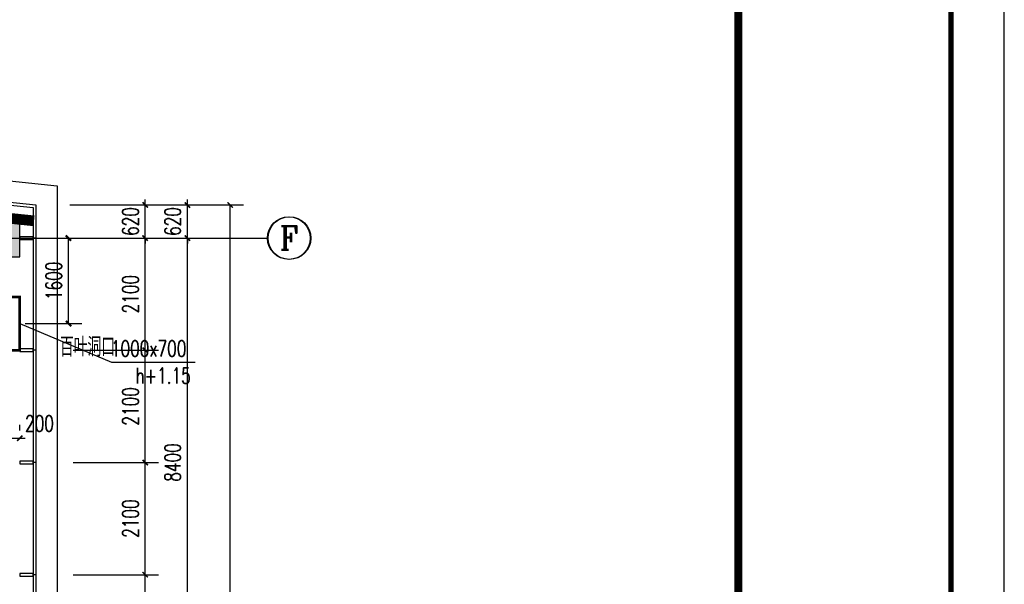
# Model space of a CAD drawing. Extents: x 797781 to 1255204, y 21234 to 1024248.
# Tile 763 of 1056: x 989258 to 1007693, y 771352 to 781918. Entities that reach past the tile are written whole.
import ezdxf
from ezdxf.enums import TextEntityAlignment as Align

# ---------------------------------------------------------------- set-up
doc = ezdxf.new("R2010")
doc.units = 0
doc.header["$LTSCALE"] = 1000
doc.header["$MEASUREMENT"] = 0
doc.linetypes.add('230303生产综合楼-平面图_t8$0$DOTE', pattern=[2.42, 2, -0.2, 0.02, -0.2])
doc.linetypes.add('__DASH', pattern=[0.35, 0.25, -0.1])
for name, color, linetype in [('230303生产综合楼-平面图_t8$0$3T_WOOD', 21, 'Continuous'), ('230303生产综合楼-平面图_t8$0$AXIS', 3, 'Continuous'), ('230303生产综合楼-平面图_t8$0$AXIS_TEXT', 7, 'Continuous'), ('230303生产综合楼-平面图_t8$0$COLUMN', 40, 'Continuous'), ('230303生产综合楼-平面图_t8$0$CURTWALL', 4, 'Continuous'), ('230303生产综合楼-平面图_t8$0$DOTE', 1, '230303生产综合楼-平面图_t8$0$DOTE'), ('230303生产综合楼-平面图_t8$0$PUB_DIM', 3, 'Continuous'), ('230303生产综合楼-平面图_t8$0$PUB_TITLE', 4, 'Continuous'), ('230303生产综合楼-平面图_t8$0$看线', 115, 'Continuous'), ('A-暖通提建筑洞口', 1, 'Continuous'), ('AXIS_TEXT', 7, 'Continuous'), ('DIM_LEAD', 3, 'Continuous'), ('PUB_DIM', 3, 'Continuous'), ('PUB_HATCH', 8, 'Continuous'), ('PUB_TEXT', 7, 'Continuous')]:
    doc.layers.add(name, color=color, linetype=linetype)
doc.layers.add('230303生产综合楼-平面图_t8$0$图框', color=4, linetype='Continuous', lineweight=35)
doc.styles.add('230303生产综合楼-平面图_t8$0$_TCH_AXIS', font='COMPLEX', dxfattribs={"bigfont": 'GBCBIG'})
doc.styles.add('230303生产综合楼-平面图_T8$0$_TCH_DIM_T3', font='SIMPLEX', dxfattribs={"width": 0.705882, "bigfont": 'GBCBIG'})
doc.styles.add('_TCH_DIM', font='SIMPLEX', dxfattribs={"bigfont": 'GBCBIG'})
doc.styles.add('_TCH_DIM_T3', font='SIMPLEX', dxfattribs={"width": 0.705882, "bigfont": 'GBCBIG'})
doc.styles.add('COMPLEX', font='COMPLEX')
doc.dimstyles.new('230303生产综合楼-平面图_T8$0$_TCH_ARCH&&100', dxfattribs={"dimtxt": 297.5, "dimasz": 100, "dimexe": 250, "dimexo": 300, "dimgap": 126.25, "dimtad": 1, "dimdec": 0, "dimzin": 0, "dimdsep": 46, "dimtxsty": '230303生产综合楼-平面图_T8$0$_TCH_DIM_T3', "dimblk": '230303生产综合楼-平面图_t8$0$_ArchTick', "dimcen": 0.09, "dimclrt": 7, "dimazin": 2, "dimtfac": 1, "dimtdec": 0, "dimtix": 1, "dimtmove": 2, "dimatfit": 3, "dimfxl": 1, "dimtolj": 1, "dimtzin": 0, "dimarcsym": 0})
doc.dimstyles.new('_TCH_ARCH&&100', dxfattribs={"dimtxt": 297.5, "dimasz": 100, "dimexe": 250, "dimexo": 300, "dimgap": 126.25, "dimtad": 1, "dimdec": 0, "dimzin": 0, "dimdsep": 46, "dimtxsty": '_TCH_DIM_T3', "dimblk": 'ARCHTICK', "dimcen": 0.09, "dimclrt": 7, "dimazin": 2, "dimtfac": 1, "dimtdec": 0, "dimtix": 1, "dimtmove": 2, "dimatfit": 3, "dimfxl": 1, "dimtolj": 1, "dimtzin": 0, "dimarcsym": 0})

# ---------------------------------------------------------------- blocks, each defined once
blk = doc.blocks.new('AQ9-10')
at = {"color": 6, "linetype": '__DASH', "ltscale": 4, "const_width": 200}
blk.add_lwpolyline([(1102574, 680826), (1107435, 680322)], dxfattribs=at)
at = {"layer": 'PUB_TEXT', "style": '_TCH_DIM'}
blk.add_text('从本层楼地面建筑标高起', height=357.45, dxfattribs=at).set_placement((1104115, 680710))
blk = doc.blocks.new('_ArchTick')
at = {"color": 0, "linetype": 'ByBlock', "const_width": 0.4}
blk.add_lwpolyline([(-0.5, -0.5), (0.5, 0.5)], dxfattribs=at)
blk = doc.blocks.new('*D6606')
at = {"layer": 'Defpoints', "color": 0, "transparency": 16777216}
for p in [(765731, 785850), (766845, 785850), (765731, 784250)]:
    blk.add_point(p, dxfattribs=at)
at = {"layer": 'PUB_DIM', "color": 0, "lineweight": -2, "transparency": 16777216}
for p, q in [((766031, 785850), (767095, 785850)), ((766845, 784250), (766845, 785850)), ((766031, 784250), (767095, 784250))]:
    blk.add_line(p, q, dxfattribs=at)
at = {"layer": 'PUB_DIM', "color": 0, "lineweight": -2, "transparency": 16777216, "xscale": 100, "yscale": 100, "zscale": 100}
for p, rotation in [((766845, 785850), 90), ((766845, 784250), 270)]:
    blk.add_blockref('_ArchTick', p, dxfattribs=dict(at, rotation=rotation))
at = {"layer": 'PUB_DIM', "color": 7, "transparency": 16777216, "insert": (766570, 785050), "char_height": 297.5, "attachment_point": 5, "rotation": 90, "style": '_TCH_DIM_T3'}
blk.add_mtext('\\A1;1600', dxfattribs=at)
blk = doc.blocks.new('230303生产综合楼-平面图_t8$0$6WLGJ')
at = {"layer": '230303生产综合楼-平面图_t8$0$3T_WOOD'}
for points in [[(1106291, 386812), (1106291, 386762), (1106541, 386762), (1106541, 386812)], [(1106291, 384712), (1106291, 384662), (1106541, 384662), (1106541, 384712)], [(1106291, 382612), (1106291, 382562), (1106541, 382562), (1106541, 382612)], [(1106291, 380512), (1106291, 380462), (1106541, 380462), (1106541, 380512)]]:
    blk.add_lwpolyline(points, close=True, dxfattribs=at)
for points in [[(1106591, 386787), (1106541, 386787)], [(1106591, 386787), (1106541, 386787)], [(1106591, 386787), (1106541, 386787)], [(1106591, 384687), (1106541, 384687)], [(1106591, 384687), (1106541, 384687)], [(1106591, 382587), (1106541, 382587)], [(1106591, 380487), (1106541, 380487)]]:
    blk.add_lwpolyline(points, dxfattribs=at)
blk = doc.blocks.new('230303生产综合楼-平面图_t8$0$_ArchTick')
at = {"color": 0, "linetype": 'ByBlock', "const_width": 0.3}
blk.add_lwpolyline([(-0.5, -0.5), (0.5, 0.5)], dxfattribs=at)
blk = doc.blocks.new('*D4712')
at = {"layer": '230303生产综合楼-平面图_t8$0$PUB_DIM', "color": 0, "lineweight": -2, "transparency": 16777216}
for p, q in [((989058, 774230), (989058, 774336)), ((989258, 774230), (989258, 774336)), ((989058, 774086), (988958, 774086)), ((989058, 774086), (989258, 774086)), ((989258, 774086), (989358, 774086))]:
    blk.add_line(p, q, dxfattribs=at)
at = {"layer": 'Defpoints', "color": 0, "transparency": 16777216}
for p in [(989058, 773930), (989258, 774086), (989258, 773930)]:
    blk.add_point(p, dxfattribs=at)
at = {"layer": '230303生产综合楼-平面图_t8$0$PUB_DIM', "color": 0, "lineweight": -2, "transparency": 16777216, "xscale": 100, "yscale": 100, "zscale": 100}
blk.add_blockref('230303生产综合楼-平面图_t8$0$_ArchTick', (989058, 774086), dxfattribs=at)
at = {"layer": '230303生产综合楼-平面图_t8$0$PUB_DIM', "color": 0, "lineweight": -2, "transparency": 16777216, "xscale": 100, "yscale": 100, "zscale": 100, "rotation": 180}
blk.add_blockref('230303生产综合楼-平面图_t8$0$_ArchTick', (989258, 774086), dxfattribs=at)
at = {"layer": '230303生产综合楼-平面图_t8$0$PUB_DIM', "color": 7, "transparency": 16777216, "insert": (989628, 774361), "char_height": 297.5, "attachment_point": 5, "style": '230303生产综合楼-平面图_T8$0$_TCH_DIM_T3'}
blk.add_mtext('\\A1;200', dxfattribs=at)
blk = doc.blocks.new('*D5612')
at = {"layer": '230303生产综合楼-平面图_t8$0$AXIS', "color": 0, "lineweight": -2, "transparency": 16777216}
for p, q in [((990258, 771531), (991858, 771531)), ((991608, 769431), (991608, 771531)), ((990258, 769431), (991858, 769431))]:
    blk.add_line(p, q, dxfattribs=at)
at = {"layer": 'Defpoints', "color": 0, "transparency": 16777216}
for p in [(989958, 771531), (991608, 771531), (989958, 769431)]:
    blk.add_point(p, dxfattribs=at)
at = {"layer": '230303生产综合楼-平面图_t8$0$AXIS', "color": 0, "lineweight": -2, "transparency": 16777216, "xscale": 100, "yscale": 100, "zscale": 100}
for p, rotation in [((991608, 771531), 90), ((991608, 769431), 270)]:
    blk.add_blockref('230303生产综合楼-平面图_t8$0$_ArchTick', p, dxfattribs=dict(at, rotation=rotation))
at = {"layer": '230303生产综合楼-平面图_t8$0$AXIS', "color": 7, "transparency": 16777216, "insert": (991333, 770481), "char_height": 297.5, "attachment_point": 5, "rotation": 90, "style": '230303生产综合楼-平面图_T8$0$_TCH_DIM_T3'}
blk.add_mtext('\\A1;2100', dxfattribs=at)
blk = doc.blocks.new('*D5613')
at = {"layer": '230303生产综合楼-平面图_t8$0$AXIS', "color": 0, "lineweight": -2, "transparency": 16777216}
for p, q in [((990258, 773631), (991858, 773631)), ((991608, 771531), (991608, 773631)), ((990258, 771531), (991858, 771531))]:
    blk.add_line(p, q, dxfattribs=at)
at = {"layer": 'Defpoints', "color": 0, "transparency": 16777216}
for p in [(989958, 773631), (991608, 773631), (989958, 771531)]:
    blk.add_point(p, dxfattribs=at)
at = {"layer": '230303生产综合楼-平面图_t8$0$AXIS', "color": 0, "lineweight": -2, "transparency": 16777216, "xscale": 100, "yscale": 100, "zscale": 100}
for p, rotation in [((991608, 773631), 90), ((991608, 771531), 270)]:
    blk.add_blockref('230303生产综合楼-平面图_t8$0$_ArchTick', p, dxfattribs=dict(at, rotation=rotation))
at = {"layer": '230303生产综合楼-平面图_t8$0$AXIS', "color": 7, "transparency": 16777216, "insert": (991333, 772581), "char_height": 297.5, "attachment_point": 5, "rotation": 90, "style": '230303生产综合楼-平面图_T8$0$_TCH_DIM_T3'}
blk.add_mtext('\\A1;2100', dxfattribs=at)
blk = doc.blocks.new('*D5614')
at = {"layer": '230303生产综合楼-平面图_t8$0$AXIS', "color": 0, "lineweight": -2, "transparency": 16777216}
for p, q in [((990258, 775731), (991858, 775731)), ((991608, 773631), (991608, 775731)), ((990258, 773631), (991858, 773631))]:
    blk.add_line(p, q, dxfattribs=at)
at = {"layer": 'Defpoints', "color": 0, "transparency": 16777216}
for p in [(989958, 775731), (991608, 775731), (989958, 773631)]:
    blk.add_point(p, dxfattribs=at)
at = {"layer": '230303生产综合楼-平面图_t8$0$AXIS', "color": 0, "lineweight": -2, "transparency": 16777216, "xscale": 100, "yscale": 100, "zscale": 100}
for p, rotation in [((991608, 775731), 90), ((991608, 773631), 270)]:
    blk.add_blockref('230303生产综合楼-平面图_t8$0$_ArchTick', p, dxfattribs=dict(at, rotation=rotation))
at = {"layer": '230303生产综合楼-平面图_t8$0$AXIS', "color": 7, "transparency": 16777216, "insert": (991333, 774681), "char_height": 297.5, "attachment_point": 5, "rotation": 90, "style": '230303生产综合楼-平面图_T8$0$_TCH_DIM_T3'}
blk.add_mtext('\\A1;2100', dxfattribs=at)
blk = doc.blocks.new('*D5615')
at = {"layer": '230303生产综合楼-平面图_t8$0$AXIS', "color": 0, "lineweight": -2, "transparency": 16777216}
for p, q in [((990258, 777831), (991858, 777831)), ((991608, 775731), (991608, 777831)), ((990258, 775731), (991858, 775731))]:
    blk.add_line(p, q, dxfattribs=at)
at = {"layer": 'Defpoints', "color": 0, "transparency": 16777216}
for p in [(989958, 777831), (991608, 777831), (989958, 775731)]:
    blk.add_point(p, dxfattribs=at)
at = {"layer": '230303生产综合楼-平面图_t8$0$AXIS', "color": 0, "lineweight": -2, "transparency": 16777216, "xscale": 100, "yscale": 100, "zscale": 100}
for p, rotation in [((991608, 777831), 90), ((991608, 775731), 270)]:
    blk.add_blockref('230303生产综合楼-平面图_t8$0$_ArchTick', p, dxfattribs=dict(at, rotation=rotation))
at = {"layer": '230303生产综合楼-平面图_t8$0$AXIS', "color": 7, "transparency": 16777216, "insert": (991333, 776781), "char_height": 297.5, "attachment_point": 5, "rotation": 90, "style": '230303生产综合楼-平面图_T8$0$_TCH_DIM_T3'}
blk.add_mtext('\\A1;2100', dxfattribs=at)
blk = doc.blocks.new('*D5616')
at = {"layer": '230303生产综合楼-平面图_t8$0$AXIS', "color": 0, "lineweight": -2, "transparency": 16777216}
for p, q in [((991608, 778451), (991608, 778551)), ((990258, 778451), (991858, 778451)), ((991608, 777831), (991608, 778451)), ((990258, 777831), (991858, 777831)), ((991608, 777831), (991608, 777731))]:
    blk.add_line(p, q, dxfattribs=at)
at = {"layer": 'Defpoints', "color": 0, "transparency": 16777216}
for p in [(989958, 778451), (991608, 778451), (989958, 777831)]:
    blk.add_point(p, dxfattribs=at)
at = {"layer": '230303生产综合楼-平面图_t8$0$AXIS', "color": 0, "lineweight": -2, "transparency": 16777216, "xscale": 100, "yscale": 100, "zscale": 100}
for p, rotation in [((991608, 778451), 270), ((991608, 777831), 90)]:
    blk.add_blockref('230303生产综合楼-平面图_t8$0$_ArchTick', p, dxfattribs=dict(at, rotation=rotation))
at = {"layer": '230303生产综合楼-平面图_t8$0$AXIS', "color": 7, "transparency": 16777216, "insert": (991333, 778141), "char_height": 297.5, "attachment_point": 5, "rotation": 90, "style": '230303生产综合楼-平面图_T8$0$_TCH_DIM_T3'}
blk.add_mtext('\\A1;620', dxfattribs=at)
blk = doc.blocks.new('_AXISO')
blk.add_circle((0, 0), 0.5)
at = {"layer": 'AXIS_TEXT', "style": 'COMPLEX', "width": 1.041667}
blk.add_attdef('A', text='', height=0.56, dxfattribs=at).set_placement((-0.25, -0.28), (0.25, -0.28), align=Align.FIT)
blk = doc.blocks.new('*D6183')
at = {"layer": '230303生产综合楼-平面图_t8$0$AXIS', "color": 0, "lineweight": -2, "transparency": 16777216}
for p, q in [((990198, 777831), (992648, 777831)), ((992398, 769431), (992398, 777831)), ((990198, 769431), (992648, 769431))]:
    blk.add_line(p, q, dxfattribs=at)
at = {"layer": 'Defpoints', "color": 0, "transparency": 16777216}
for p in [(989898, 777831), (992398, 777831), (989898, 769431)]:
    blk.add_point(p, dxfattribs=at)
at = {"layer": '230303生产综合楼-平面图_t8$0$AXIS', "color": 0, "lineweight": -2, "transparency": 16777216, "xscale": 100, "yscale": 100, "zscale": 100}
for p, rotation in [((992398, 777831), 90), ((992398, 769431), 270)]:
    blk.add_blockref('230303生产综合楼-平面图_t8$0$_ArchTick', p, dxfattribs=dict(at, rotation=rotation))
at = {"layer": '230303生产综合楼-平面图_t8$0$AXIS', "color": 7, "transparency": 16777216, "insert": (992123, 773631), "char_height": 297.5, "attachment_point": 5, "rotation": 90, "style": '230303生产综合楼-平面图_T8$0$_TCH_DIM_T3'}
blk.add_mtext('\\A1;8400', dxfattribs=at)
blk = doc.blocks.new('*D6184')
at = {"layer": '230303生产综合楼-平面图_t8$0$AXIS', "color": 0, "lineweight": -2, "transparency": 16777216}
for p, q in [((992398, 778451), (992398, 778551)), ((990198, 778451), (992648, 778451)), ((992398, 777831), (992398, 778451)), ((990198, 777831), (992648, 777831)), ((992398, 777831), (992398, 777731))]:
    blk.add_line(p, q, dxfattribs=at)
at = {"layer": 'Defpoints', "color": 0, "transparency": 16777216}
for p in [(989898, 778451), (992398, 778451), (989898, 777831)]:
    blk.add_point(p, dxfattribs=at)
at = {"layer": '230303生产综合楼-平面图_t8$0$AXIS', "color": 0, "lineweight": -2, "transparency": 16777216, "xscale": 100, "yscale": 100, "zscale": 100}
for p, rotation in [((992398, 778451), 270), ((992398, 777831), 90)]:
    blk.add_blockref('230303生产综合楼-平面图_t8$0$_ArchTick', p, dxfattribs=dict(at, rotation=rotation))
at = {"layer": '230303生产综合楼-平面图_t8$0$AXIS', "color": 7, "transparency": 16777216, "insert": (992123, 778141), "char_height": 297.5, "attachment_point": 5, "rotation": 90, "style": '230303生产综合楼-平面图_T8$0$_TCH_DIM_T3'}
blk.add_mtext('\\A1;620', dxfattribs=at)
blk = doc.blocks.new('*D6185')
at = {"layer": '230303生产综合楼-平面图_t8$0$AXIS', "color": 0, "lineweight": -2, "transparency": 16777216}
for p, q in [((990198, 778451), (993448, 778451)), ((993198, 757731), (993198, 778451)), ((990198, 757731), (993448, 757731))]:
    blk.add_line(p, q, dxfattribs=at)
at = {"layer": 'Defpoints', "color": 0, "transparency": 16777216}
for p in [(989898, 778451), (993198, 778451), (989898, 757731)]:
    blk.add_point(p, dxfattribs=at)
at = {"layer": '230303生产综合楼-平面图_t8$0$AXIS', "color": 0, "lineweight": -2, "transparency": 16777216, "xscale": 100, "yscale": 100, "zscale": 100}
for p, rotation in [((993198, 778451), 90), ((993198, 757731), 270)]:
    blk.add_blockref('230303生产综合楼-平面图_t8$0$_ArchTick', p, dxfattribs=dict(at, rotation=rotation))
at = {"layer": '230303生产综合楼-平面图_t8$0$AXIS', "color": 7, "transparency": 16777216, "insert": (992923, 768091), "char_height": 297.5, "attachment_point": 5, "rotation": 90, "style": '230303生产综合楼-平面图_T8$0$_TCH_DIM_T3'}
blk.add_mtext('\\A1;20720', dxfattribs=at)
blk = doc.blocks.new('_FZH')
blk.add_lwpolyline([(-0.5, -0.5), (0.5, -0.5), (0.5, 0.5), (-0.5, 0.5)], close=True)
at = {"layer": 'PUB_HATCH'}
blk.add_solid([(-0.5, -0.5), (0.5, -0.5), (-0.5, 0.5), (0.5, 0.5)], dxfattribs=at)
blk = doc.blocks.new('10FND10')
at = {"layer": 'A-暖通提建筑洞口', "const_width": 50}
blk.add_lwpolyline([(765731.3, 784749.7), (765931.2, 784749.7), (765931.2, 783749.7), (765731.3, 783749.7)], close=True, dxfattribs=at)
at = {"layer": 'DIM_LEAD'}
for p, q in [((765931.2, 784249.7), (767650.5, 783528.4)), ((767650.5, 783528.4), (769213.9, 783528.4))]:
    blk.add_line(p, q, dxfattribs=at)
at = {"layer": 'PUB_TEXT', "style": '_TCH_DIM'}
blk.add_text('百叶洞口', height=357.45, dxfattribs=at).set_placement((766685.8, 783633.4))
at = {"layer": 'PUB_TEXT', "style": '_TCH_DIM', "width": 0.705882}
for s, p in [('1000x700', (767638.9, 783633.4)), ('h+1.15', (768098.9, 783125.9))]:
    blk.add_text(s, height=297.5, dxfattribs=at).set_placement(p)
at = {"layer": 'PUB_DIM'}
dim = blk.add_aligned_dim(p1=(765731.2, 784249.7), p2=(765731.2, 785849.9), distance=-1113.7, dimstyle='_TCH_ARCH&&100', dxfattribs=at)
dim.commit()
dim.dimension.update_dxf_attribs({"geometry": '*D6606', "text_midpoint": (766569.9, 785049.8)})

msp = doc.modelspace()

# ---------------------------------------------------------------- linework, layer by layer
at = {"layer": '230303生产综合楼-平面图_t8$0$AXIS'}
for p, q in [((989898, 777831.3), (993898, 777831.3)), ((989908, 777831.3), (993908, 777831.3))]:
    msp.add_line(p, q, dxfattribs=at)
at = {"layer": '230303生产综合楼-平面图_t8$0$CURTWALL'}
for points in [[(895858, 781131.3), (963708, 781131.3), (989558, 778451.4), (989558, 757731.3), (895858, 757731.3)], [(895908, 781081.3), (963705.4, 781081.3), (989508, 778406.3), (989508, 757781.3), (895908, 757781.3)]]:
    msp.add_lwpolyline(points, close=True, dxfattribs=at)
at = {"layer": '230303生产综合楼-平面图_t8$0$DOTE'}
msp.add_line((895508, 777831.3), (989908, 777831.3), dxfattribs=at)
at = {"layer": '230303生产综合楼-平面图_t8$0$PUB_TITLE'}
msp.add_lwpolyline([(881593.5, 736507.3), (1007693.5, 736507.3), (1007693.5, 795907.3), (881593.5, 795907.3)], close=True, dxfattribs=at)
at = {"layer": '230303生产综合楼-平面图_t8$0$PUB_TITLE', "const_width": 100}
msp.add_lwpolyline([(884093.5, 737507.3), (1006693.5, 737507.3), (1006693.5, 794907.3), (884093.5, 794907.3)], close=True, dxfattribs=at)
at = {"layer": '230303生产综合楼-平面图_t8$0$图框', "const_width": 150}
msp.add_lwpolyline([(1002711.7, 794907.3), (1002711.7, 737507.3)], dxfattribs=at)
at = {"layer": '230303生产综合楼-平面图_t8$0$看线'}
msp.add_lwpolyline([(895458, 781531.3), (964094.7, 781531.3), (989958, 778811.6), (989958, 757331.3), (895458, 757331.3)], close=True, dxfattribs=at)

# ---------------------------------------------------------------- block references
for name, p in [('AQ9-10', (-117908.2, 97831.4)), ('10FND10', (223326.8, -8018.6)), ('230303生产综合楼-平面图_t8$0$6WLGJ', (-117033.3, 391044.5))]:
    msp.add_blockref(name, p)
at = {"layer": '230303生产综合楼-平面图_t8$0$AXIS'}
ref = msp.add_blockref('_AXISO', (994298, 777831.3), dxfattribs=dict(at, xscale=800, yscale=800, zscale=800))
ref.add_attrib('A', 'F', dxfattribs={"layer": '230303生产综合楼-平面图_t8$0$AXIS_TEXT', "ltscale": 2, "height": 445.4, "style": '230303生产综合楼-平面图_t8$0$_TCH_AXIS'}).set_placement((994128.3, 777608.6), (994467.7, 777608.6), align=Align.FIT)
ref = msp.add_blockref('_AXISO', (994308, 777831.3), dxfattribs=dict(at, xscale=800, yscale=800, zscale=800))
ref.add_attrib('A', 'F', dxfattribs={"layer": '230303生产综合楼-平面图_t8$0$AXIS_TEXT', "ltscale": 2, "height": 445.4, "style": '230303生产综合楼-平面图_t8$0$_TCH_AXIS'}).set_placement((994138.3, 777608.6), (994477.7, 777608.6), align=Align.FIT)
at = {"layer": '230303生产综合楼-平面图_t8$0$COLUMN', "xscale": 700, "yscale": 700, "zscale": 700}
msp.add_blockref('_FZH', (988908, 777831.3), dxfattribs=at)

# ---------------------------------------------------------------- dimensions: what is measured, and where the dimension line sits
at = {"layer": '230303生产综合楼-平面图_t8$0$AXIS'}
for p1, p2, distance, picture, middle in [((989898, 777831.3), (989898, 778451.4), -2500, '*D6184', (992123, 778141.4)), ((989958, 777831.3), (989958, 778451.4), -1650, '*D5616', (991333, 778141.4)), ((989898, 757731.3), (989898, 778451.4), -3300, '*D6185', (992923, 768091.4)), ((989898, 769431.3), (989898, 777831.3), -2500, '*D6183', (992123, 773631.3)), ((989958, 775731.3), (989958, 777831.3), -1650, '*D5615', (991333, 776781.3)), ((989958, 773631.3), (989958, 775731.3), -1650, '*D5614', (991333, 774681.3)), ((989958, 771531.3), (989958, 773631.3), -1650, '*D5613', (991333, 772581.3)), ((989958, 769431.3), (989958, 771531.3), -1650, '*D5612', (991333, 770481.3))]:
    dim = msp.add_aligned_dim(p1=p1, p2=p2, distance=distance, dimstyle='230303生产综合楼-平面图_T8$0$_TCH_ARCH&&100', dxfattribs=at)
    dim.commit()
    dim.dimension.update_dxf_attribs({"geometry": picture, "text_midpoint": middle})
at = {"layer": '230303生产综合楼-平面图_t8$0$PUB_DIM'}
dim = msp.add_linear_dim(base=(989258, 774086), p1=(989058, 773929.5), p2=(989258, 773929.5), angle=360, dimstyle='230303生产综合楼-平面图_T8$0$_TCH_ARCH&&100', dxfattribs=at)
dim.commit()
dim.dimension.update_dxf_attribs({"geometry": '*D4712', "text_midpoint": (989628, 774361), "dimtype": 161})

doc.saveas('drawing.dxf')
